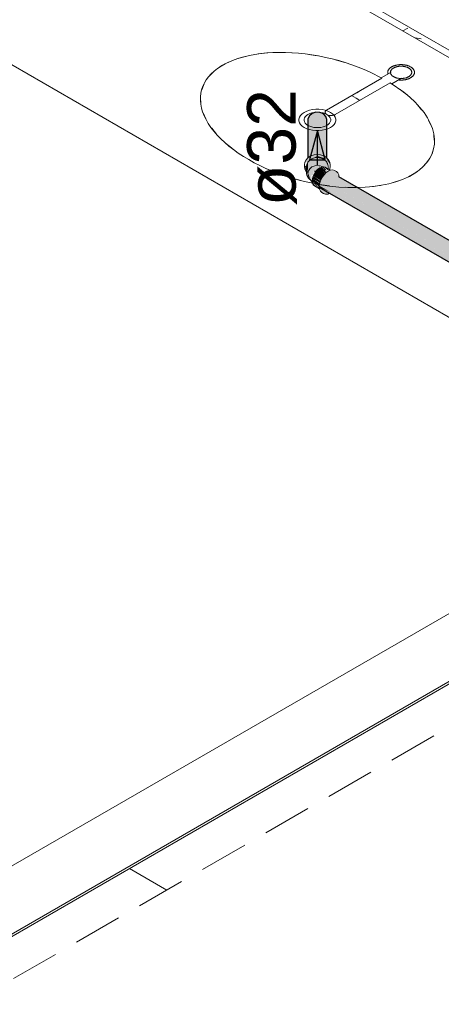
# Model space of a CAD drawing. Header units: millimetres. Extents: x 567 to 934, y -1 to 364.
# Tile 986 of 1056: x 760.29 to 762.03, y 187.66 to 191.72. Entities that reach past the tile are written whole.
import ezdxf

# ---------------------------------------------------------------- set-up
doc = ezdxf.new("R2010")
doc.units = ezdxf.units.MM
doc.header["$MEASUREMENT"] = 0
doc.linetypes.add('JIS_02_2.0', pattern=[0.3, 0.2, -0.1])
doc.linetypes.add('NULL', pattern=[0])
for name, color, linetype, lineweight in [('AF-Condutos Reúso', 200, 'Continuous', 25), ('AF-Conexões Reúso', 216, 'Continuous', 18), ('AF-Sentido conduto Reúso', 200, 'Continuous', 30), ('AF-Textos conduto Reúso', 7, 'Continuous', 9), ('DI-Área do detalhe', 10, 'JIS_02_2.0', 0)]:
    doc.layers.add(name, color=color, linetype=linetype, lineweight=lineweight)
doc.layers.add('ARQ FINA', color=8, linetype='Continuous')
doc.styles.add('Arial', font='arial.ttf')

msp = doc.modelspace()

# ---------------------------------------------------------------- hatches: boundary and pattern name
at = {"layer": 'AF-Condutos Reúso', "linetype": 'Continuous'}
for points in [[(761.4821, 191.1493), (761.4869, 191.3219), (761.4811, 191.3095), (761.4811, 191.1482)], [(761.4821, 191.1495), (761.4869, 191.1525), (761.4869, 191.3219)], [(761.4886, 191.1535), (761.4984, 191.3313), (761.4869, 191.3219), (761.4869, 191.1525)], [(761.4887, 191.1549), (761.4984, 191.1582), (761.4984, 191.3313)], [(761.5004, 191.1589), (761.5136, 191.3361), (761.4984, 191.3313), (761.4984, 191.1582)], [(761.5005, 191.1602), (761.5136, 191.1616), (761.5136, 191.3361)], [(761.5156, 191.1619), (761.5299, 191.3354), (761.5136, 191.3361), (761.5136, 191.1616)], [(761.5157, 191.1627), (761.5299, 191.1612), (761.5299, 191.3354)], [(761.5317, 191.161), (761.5444, 191.3293), (761.5299, 191.3354), (761.5299, 191.1612)], [(761.5444, 191.1596), (761.5444, 191.3293), (761.5318, 191.1614)], [(761.5458, 191.1566), (761.5547, 191.319), (761.5444, 191.3293), (761.5444, 191.1571)], [(761.5547, 191.1536), (761.5547, 191.319), (761.5458, 191.1566)], [(761.5554, 191.1507), (761.5589, 191.3061), (761.5547, 191.319), (761.5547, 191.1511)], [(761.5589, 191.1485), (761.5589, 191.3061), (761.5554, 191.1513)], [(761.5522, 191.0864), (761.543, 191.0918), (761.532, 191.0813)], [(761.5573, 191.0834), (761.5472, 191.0726), (761.544, 191.0744), (761.5356, 191.0605), (763.7364, 189.7917), (763.7451, 189.8052)], [(761.5537, 191.0856), (761.611, 191.052), (763.7551, 189.8146), (763.7562, 189.8151)], [(761.5625, 191.0923), (761.564, 191.0796), (763.7562, 189.8151), (763.7675, 189.8198)], [(761.5667, 191.0948), (763.7675, 189.8198), (763.7765, 189.819)], [(761.5691, 191.0934), (761.5684, 191.0889), (763.7675, 189.8198)], [(761.5187, 191.0526), (763.7309, 189.7634), (763.7313, 189.7769)], [(761.5187, 191.0393), (763.7351, 189.7536), (763.7309, 189.7634)], [(761.5234, 191.0675), (763.7313, 189.7769), (763.7364, 189.7917)], [(761.5278, 191.0341), (763.7309, 189.7634), (761.53, 191.0461)], [(761.53, 191.0461), (763.7313, 189.7769), (761.5355, 191.0604)], [(761.611, 191.052), (763.7448, 189.8054), (763.7517, 189.8165)], [(761.5275, 191.028), (761.5767, 191.0057), (761.5278, 191.0341)], [(761.5275, 191.0275), (763.7351, 189.7536), (761.5767, 191.0057)], [(761.5701, 191.0029), (763.7355, 189.7527), (763.7351, 189.7536)]]:
    msp.add_hatch(color=201, dxfattribs=at).paths.add_polyline_path(points)
at = {"layer": 'AF-Conexões Reúso', "linetype": 'Continuous'}
for points in [[(761.4688, 191.1304), (761.4705, 191.1278), (761.5197, 191.1564), (761.5569, 191.1438), (761.5498, 191.142), (761.5706, 191.1245), (761.5589, 191.1476), (761.5333, 191.1608), (761.5061, 191.1608), (761.4825, 191.1497)], [(761.4756, 191.0903), (761.4802, 191.0853), (761.4811, 191.1294), (761.4769, 191.1227)], [(761.4813, 191.1315), (761.4811, 191.1024), (761.4769, 191.0942), (761.4975, 191.1161), (761.5312, 191.1198), (761.5581, 191.1058), (761.5625, 191.1227), (761.5589, 191.1299), (761.5419, 191.1447), (761.5197, 191.1496), (761.4975, 191.1447)], [(761.5487, 191.1424), (761.5569, 191.1438), (761.5197, 191.1564), (761.5094, 191.1507)], [(761.5724, 191.1193), (761.5653, 191.1408), (761.5589, 191.1431)], [(761.4741, 191.0919), (761.4754, 191.1115), (761.4676, 191.1169)], [(761.4883, 191.0592), (761.4754, 191.0848), (761.4769, 191.0754)], [(761.481, 191.0848), (761.484, 191.0712), (761.497, 191.051), (761.495, 191.0769), (761.5034, 191.0754), (761.5054, 191.0956), (761.5145, 191.094), (761.5333, 191.1151), (761.5088, 191.1153), (761.4887, 191.1038)], [(761.5024, 191.0735), (761.5332, 191.0557), (761.5382, 191.066), (761.5074, 191.0838)], [(761.5144, 191.094), (761.5054, 191.0956), (761.5094, 191.0886)], [(761.552, 191.0837), (761.5215, 191.1013), (761.5074, 191.0838), (761.5382, 191.066), (761.5447, 191.0755)], [(761.5442, 191.093), (761.5524, 191.085), (761.5593, 191.09), (761.5296, 191.1072), (761.5215, 191.1013), (761.5402, 191.0905)], [(761.6078, 191.0785), (761.58, 191.0871), (761.5633, 191.0879), (761.6023, 191.0802), (761.6041, 191.0867), (761.5909, 191.0964), (761.5739, 191.0953), (761.5459, 191.0773), (761.5323, 191.0537), (761.5273, 191.0293), (761.5323, 191.0107), (761.5532, 190.9986), (761.5701, 191.0029), (761.5536, 191.0125), (761.5982, 191.0314), (761.6091, 191.0681)], [(761.5536, 191.0966), (761.5377, 191.1107), (761.5296, 191.1072), (761.5504, 191.0952)], [(761.5452, 191.1114), (761.539, 191.1108), (761.5531, 191.0971), (761.5587, 191.0966)], [(761.5452, 191.1114), (761.564, 191.0971), (761.564, 191.1006)], [(761.4982, 191.0529), (761.5273, 191.0295), (761.5295, 191.0443), (761.4993, 191.0629)], [(761.499, 191.0461), (761.5232, 191.0304), (761.4982, 191.0529)], [(761.5024, 191.0735), (761.4993, 191.0629), (761.5302, 191.0466)], [(761.5283, 191.0212), (761.4993, 191.0442), (761.5024, 191.0372)], [(761.5019, 191.0423), (761.5257, 191.0254), (761.5275, 191.0275)], [(761.5024, 191.0735), (761.5293, 191.0475), (761.5323, 191.0537)]]:
    msp.add_hatch(color=213, dxfattribs=at).paths.add_polyline_path(points)

# ---------------------------------------------------------------- linework, layer by layer
at = {"layer": 'AF-Condutos Reúso'}
for p, q in [((761.4869, 191.3219), (761.4811, 191.3095)), ((761.4984, 191.3313), (761.4869, 191.3219)), ((761.5136, 191.3361), (761.4984, 191.3313)), ((761.5299, 191.3354), (761.5136, 191.3361)), ((761.5444, 191.3293), (761.5299, 191.3354)), ((761.5547, 191.319), (761.5444, 191.3293)), ((761.4811, 191.3095), (761.4811, 191.1482)), ((761.5589, 191.3061), (761.5547, 191.319)), ((761.5589, 191.1485), (761.5589, 191.3061)), ((761.5589, 191.1476), (761.5589, 191.1485)), ((761.543, 191.0918), (761.532, 191.0813)), ((763.7765, 189.819), (761.6088, 191.0705)), ((761.5275, 191.0275), (761.5701, 191.0029)), ((761.5701, 191.0029), (763.7355, 189.7527))]:
    msp.add_line(p, q, dxfattribs=at)
at = {"layer": 'AF-Conexões Reúso'}
for p, q in [((761.5061, 191.1608), (761.4934, 191.1565)), ((761.5197, 191.1623), (761.5061, 191.1608)), ((761.5333, 191.1608), (761.5197, 191.1623)), ((761.546, 191.1565), (761.5333, 191.1608)), ((761.4688, 191.1304), (761.467, 191.1193)), ((761.467, 191.1193), (761.467, 191.1134)), ((761.4741, 191.1408), (761.4688, 191.1304)), ((761.4811, 191.1482), (761.4741, 191.1408)), ((761.4769, 191.1227), (761.4754, 191.1134)), ((761.4811, 191.131), (761.4769, 191.1227)), ((761.4825, 191.1497), (761.4811, 191.1482)), ((761.4813, 191.1315), (761.4811, 191.131)), ((761.4883, 191.139), (761.4813, 191.1315)), ((761.4934, 191.1565), (761.4825, 191.1497)), ((761.4975, 191.1447), (761.4883, 191.139)), ((761.5082, 191.1483), (761.4975, 191.1447)), ((761.5197, 191.1496), (761.5082, 191.1483)), ((761.5312, 191.1483), (761.5197, 191.1496)), ((761.5419, 191.1447), (761.5312, 191.1483)), ((761.551, 191.139), (761.5419, 191.1447)), ((761.5569, 191.1497), (761.546, 191.1565)), ((761.5581, 191.1315), (761.551, 191.139)), ((761.5589, 191.1476), (761.5569, 191.1497)), ((761.5589, 191.1299), (761.5581, 191.1315)), ((761.5653, 191.1408), (761.5589, 191.1476)), ((761.5625, 191.1227), (761.5589, 191.1299)), ((761.564, 191.1134), (761.5625, 191.1227)), ((761.5706, 191.1304), (761.5653, 191.1408)), ((761.5724, 191.1193), (761.5706, 191.1304)), ((761.5724, 191.1134), (761.5724, 191.1193)), ((761.467, 191.1134), (761.4688, 191.1022)), ((761.4688, 191.1022), (761.4741, 191.0919)), ((761.4741, 191.0919), (761.4754, 191.0905)), ((761.4754, 191.1134), (761.4754, 191.0905)), ((761.4754, 191.0905), (761.4754, 191.0848)), ((761.4754, 191.0848), (761.4769, 191.0754)), ((761.483, 191.0948), (761.481, 191.0848)), ((761.481, 191.0848), (761.4811, 191.0844)), ((761.4811, 191.0844), (761.484, 191.0712)), ((761.4887, 191.1038), (761.483, 191.0948)), ((761.4976, 191.1109), (761.4887, 191.1038)), ((761.5088, 191.1153), (761.4976, 191.1109)), ((761.5074, 191.0838), (761.5024, 191.0735)), ((761.5139, 191.0933), (761.5074, 191.0838)), ((761.521, 191.1168), (761.5088, 191.1153)), ((761.5215, 191.1013), (761.5139, 191.0933)), ((761.5272, 191.116), (761.521, 191.1168)), ((761.5296, 191.1072), (761.5215, 191.1013)), ((761.5333, 191.1151), (761.5272, 191.116)), ((761.5377, 191.1107), (761.5296, 191.1072)), ((761.5429, 191.1112), (761.5333, 191.1151)), ((761.539, 191.1108), (761.5377, 191.1107)), ((761.5429, 191.1112), (761.539, 191.1108)), ((761.5452, 191.1114), (761.5429, 191.1112)), ((761.5517, 191.1094), (761.5452, 191.1114)), ((761.5549, 191.0868), (761.5459, 191.0773)), ((761.564, 191.1023), (761.5517, 191.1094)), ((761.564, 191.0934), (761.5549, 191.0868)), ((761.564, 191.1056), (761.564, 191.1134)), ((761.564, 191.1023), (761.564, 191.1056)), ((761.566, 191.1012), (761.564, 191.1023)), ((761.5646, 191.0938), (761.564, 191.0934)), ((761.5668, 191.0948), (761.5646, 191.0938)), ((761.5691, 191.0994), (761.566, 191.1012)), ((761.569, 191.0957), (761.5668, 191.0948)), ((761.5668, 191.0948), (761.5668, 191.0948)), ((761.5695, 191.0959), (761.569, 191.0957)), ((761.5691, 191.0994), (761.5706, 191.1022)), ((761.57, 191.0989), (761.5691, 191.0994)), ((761.5727, 191.0973), (761.5695, 191.0959)), ((761.5727, 191.0973), (761.57, 191.0989)), ((761.5706, 191.1022), (761.5708, 191.1036)), ((761.5708, 191.1036), (761.5724, 191.1134)), ((761.5742, 191.0979), (761.5727, 191.0973)), ((761.5832, 191.0988), (761.5742, 191.0979)), ((761.5909, 191.0964), (761.5832, 191.0988)), ((761.5982, 191.0922), (761.5909, 191.0964)), ((761.6041, 191.0867), (761.5982, 191.0922)), ((761.6078, 191.0785), (761.6041, 191.0867)), ((761.6088, 191.0705), (761.6078, 191.0785)), ((761.4769, 191.0754), (761.4813, 191.0667)), ((761.4813, 191.0667), (761.4883, 191.0592)), ((761.484, 191.0712), (761.4877, 191.0623)), ((761.4877, 191.0623), (761.4914, 191.0573)), ((761.4883, 191.0592), (761.4914, 191.0573)), ((761.4914, 191.0573), (761.4931, 191.0549)), ((761.4931, 191.0549), (761.495, 191.0524)), ((761.495, 191.0524), (761.4988, 191.0479)), ((761.4993, 191.0629), (761.4982, 191.0532)), ((761.4982, 191.0532), (761.4982, 191.0529)), ((761.4982, 191.0529), (761.4988, 191.0479)), ((761.4988, 191.0479), (761.499, 191.0461)), ((761.499, 191.0461), (761.4993, 191.0442)), ((761.5024, 191.0735), (761.4993, 191.0629)), ((761.4993, 191.0442), (761.5024, 191.0372)), ((761.5024, 191.0372), (761.5074, 191.0326)), ((761.5286, 191.0412), (761.5273, 191.0293)), ((761.5323, 191.0537), (761.5286, 191.0412)), ((761.5382, 191.066), (761.5323, 191.0537)), ((761.5459, 191.0773), (761.5382, 191.066)), ((761.5074, 191.0326), (761.5284, 191.0205)), ((761.5273, 191.0293), (761.5275, 191.0275)), ((761.5275, 191.0275), (761.5284, 191.0205)), ((761.5284, 191.0205), (761.5285, 191.0197)), ((761.5285, 191.0197), (761.5286, 191.0189)), ((761.5286, 191.0189), (761.5323, 191.0107)), ((761.5323, 191.0107), (761.5382, 191.0052)), ((761.5382, 191.0052), (761.5455, 191.001)), ((761.5455, 191.001), (761.5532, 190.9986)), ((761.5532, 190.9986), (761.5622, 190.9995)), ((761.5622, 190.9995), (761.5701, 191.0029))]:
    msp.add_line(p, q, dxfattribs=at)
at = {"layer": 'AF-Sentido conduto Reúso'}
for p, q in [((761.5198, 191.2613), (761.4874, 191.1405)), ((761.5521, 191.1405), (761.5198, 191.2613)), ((761.4874, 191.1405), (761.5521, 191.1405))]:
    msp.add_line(p, q, dxfattribs=at)
msp.add_lwpolyline([(761.5198, 191.1199), (761.5198, 191.2613)], dxfattribs=at)
at = {"layer": 'ARQ FINA', "lineweight": 5}
for p, q in [((759.9872, 192.7593), (764.0438, 190.4172)), ((760.9059, 192.2588), (764.0698, 190.4322)), ((763.0912, 189.8972), (759.0606, 192.2243)), ((761.8231, 191.5015), (761.783, 191.4783)), ((761.7859, 191.477), (761.5573, 191.345)), ((761.5928, 191.3263), (761.8199, 191.4574)), ((761.8258, 191.453), (761.8659, 191.4762)), ((761.661, 191.4047), (761.6799, 191.3938)), ((761.6888, 191.4189), (761.6832, 191.4157)), ((761.6799, 191.3938), (761.6949, 191.3851)), ((764.0698, 190.4322), (759.5318, 187.8122)), ((759.5318, 187.5322), (764.3123, 190.2922)), ((764.3123, 190.2822), (759.5405, 187.5272)), ((760.746, 188.2232), (760.8999, 188.1343))]:
    msp.add_line(p, q, dxfattribs=at)
at = {"layer": 'ARQ FINA', "linetype": 'Continuous', "lineweight": 5}
for p, q in [((761.8724, 191.6709), (761.8918, 191.6821)), ((761.9479, 191.6383), (761.9219, 191.6423)), ((760.746, 188.2232), (760.8999, 188.1343))]:
    msp.add_line(p, q, dxfattribs=at)
at = {"layer": 'ARQ FINA', "lineweight": 5}
for points in [[(761.8199, 191.4574), (761.8756, 191.4188), (761.9, 191.3986), (761.9222, 191.3777), (761.942, 191.3562), (761.9508, 191.3454), (761.959, 191.3346), (761.9733, 191.3127), (761.9849, 191.2906), (761.9935, 191.2689), (761.9992, 191.2472), (762.0019, 191.2258), (762.0016, 191.2051), (761.9983, 191.1849), (761.9921, 191.1654), (761.9829, 191.1469), (761.9708, 191.1293), (761.9559, 191.1127), (761.9384, 191.0975), (761.9182, 191.0834), (761.8955, 191.0707), (761.8706, 191.0596), (761.8433, 191.0499), (761.8141, 191.0417), (761.7832, 191.0353), (761.7505, 191.0305), (761.7164, 191.0274), (761.6812, 191.026), (761.6447, 191.0264), (761.6077, 191.0284), (761.5702, 191.0323), (761.5321, 191.0378), (761.4941, 191.0449), (761.4667, 191.0511), (761.4392, 191.0582), (761.412, 191.0661), (761.3853, 191.0747), (761.3591, 191.084), (761.3332, 191.0942), (761.3079, 191.105), (761.2835, 191.1165), (761.2599, 191.1285), (761.237, 191.1412), (761.215, 191.1545), (761.1942, 191.1681), (761.1744, 191.1822), (761.1557, 191.1968), (761.1381, 191.2118), (761.1219, 191.2269), (761.107, 191.2423), (761.0934, 191.2581), (761.0812, 191.2739), (761.0705, 191.2898), (761.0613, 191.3057), (761.0535, 191.3217), (761.0473, 191.3377), (761.0427, 191.3534), (761.0396, 191.369), (761.0381, 191.3844), (761.0382, 191.3996), (761.0399, 191.4144), (761.0431, 191.4289), (761.048, 191.443), (761.0544, 191.4566), (761.0623, 191.4697), (761.0717, 191.4822), (761.0826, 191.4942), (761.095, 191.5056), (761.1087, 191.5163), (761.1237, 191.5262), (761.1402, 191.5355), (761.1579, 191.5441), (761.1766, 191.5518), (761.1965, 191.5586), (761.2176, 191.5647), (761.2397, 191.5699), (761.2626, 191.5742), (761.2863, 191.5777), (761.311, 191.5802), (761.3363, 191.5819), (761.3621, 191.5826), (761.3884, 191.5824), (761.4153, 191.5813), (761.4425, 191.5792), (761.4698, 191.5763), (761.4973, 191.5725), (761.5251, 191.5678), (761.5528, 191.5622), (761.5802, 191.5558), (761.6075, 191.5486), (761.6346, 191.5405), (761.6613, 191.5316), (761.6875, 191.5221), (761.7129, 191.5119), (761.7378, 191.501), (761.7859, 191.477)], [(761.1878, 191.5557), (761.2293, 191.5674)], [(761.2755, 191.576), (761.3155, 191.5803)], [(761.3766, 191.5822), (761.412, 191.581)], [(761.4846, 191.574), (761.5186, 191.5686)], [(761.1184, 191.5229), (761.1296, 191.5297)], [(761.1296, 191.5297), (761.1538, 191.5422)], [(761.5939, 191.5519), (761.6276, 191.5423), (761.6302, 191.5415)], [(761.9035, 191.4779), (761.9051, 191.4788), (761.9065, 191.4798), (761.9079, 191.4807), (761.9092, 191.4818), (761.9105, 191.4828), (761.9117, 191.4839), (761.9128, 191.485), (761.9138, 191.4861), (761.9148, 191.4873), (761.9156, 191.4884), (761.9164, 191.4896), (761.9171, 191.4908), (761.9177, 191.492), (761.9183, 191.4933), (761.9187, 191.4945), (761.9191, 191.4958), (761.9194, 191.497), (761.9195, 191.4983), (761.9196, 191.4996), (761.9197, 191.5009), (761.9196, 191.5021), (761.9194, 191.5034), (761.9192, 191.5047), (761.9188, 191.5059), (761.9184, 191.5072), (761.9179, 191.5084), (761.9173, 191.5096), (761.9166, 191.5108), (761.9158, 191.512), (761.915, 191.5132), (761.9141, 191.5144), (761.9131, 191.5155), (761.912, 191.5166), (761.9108, 191.5177), (761.9096, 191.5187), (761.9083, 191.5198), (761.9069, 191.5208), (761.9055, 191.5217), (761.9039, 191.5227), (761.9024, 191.5235), (761.9007, 191.5244), (761.899, 191.5252), (761.8973, 191.526), (761.8955, 191.5267), (761.8936, 191.5274), (761.8918, 191.5281), (761.8898, 191.5287), (761.8878, 191.5292), (761.8858, 191.5297), (761.8838, 191.5302), (761.8817, 191.5306), (761.8796, 191.531), (761.8774, 191.5313), (761.8753, 191.5316), (761.8731, 191.5318), (761.8709, 191.532), (761.8687, 191.5321), (761.8665, 191.5322), (761.8643, 191.5322), (761.8621, 191.5322), (761.8599, 191.5321), (761.8577, 191.532), (761.8556, 191.5318), (761.8534, 191.5316), (761.8512, 191.5313), (761.8491, 191.5309), (761.847, 191.5306), (761.8449, 191.5301), (761.8429, 191.5297), (761.8409, 191.5291), (761.8389, 191.5286), (761.837, 191.5279), (761.8351, 191.5273), (761.8333, 191.5266), (761.8315, 191.5258), (761.8297, 191.5251), (761.8281, 191.5242), (761.8264, 191.5234), (761.8256, 191.5229)], [(761.8308, 191.5255), (761.8302, 191.5253), (761.8296, 191.525), (761.829, 191.5247), (761.8284, 191.5244), (761.8278, 191.5241), (761.8273, 191.5238), (761.8267, 191.5235), (761.8261, 191.5232), (761.8256, 191.5229)], [(761.8956, 191.4825), (761.8968, 191.4832), (761.898, 191.484), (761.8991, 191.4848), (761.9001, 191.4856), (761.9011, 191.4864), (761.9021, 191.4873), (761.9029, 191.4881), (761.9038, 191.489), (761.9045, 191.4899), (761.9052, 191.4909), (761.9058, 191.4918), (761.9064, 191.4928), (761.9069, 191.4938), (761.9073, 191.4947), (761.9077, 191.4957), (761.908, 191.4967), (761.9082, 191.4977), (761.9083, 191.4987), (761.9084, 191.4998), (761.9084, 191.5008), (761.9084, 191.5018), (761.9082, 191.5028), (761.908, 191.5038), (761.9078, 191.5048), (761.9074, 191.5058), (761.907, 191.5068), (761.9065, 191.5077), (761.906, 191.5087), (761.9054, 191.5097), (761.9047, 191.5106), (761.904, 191.5115), (761.9032, 191.5124), (761.9023, 191.5133), (761.9014, 191.5142), (761.9004, 191.515), (761.8994, 191.5158), (761.8983, 191.5166), (761.8971, 191.5174), (761.8959, 191.5181), (761.8947, 191.5188), (761.8934, 191.5195), (761.892, 191.5202), (761.8906, 191.5208), (761.8892, 191.5214), (761.8877, 191.5219), (761.8862, 191.5224), (761.8847, 191.5229), (761.8831, 191.5234), (761.8815, 191.5238), (761.8799, 191.5241), (761.8782, 191.5245), (761.8765, 191.5248), (761.8748, 191.525), (761.8731, 191.5252), (761.8714, 191.5254), (761.8696, 191.5256), (761.8679, 191.5257), (761.8661, 191.5257), (761.8644, 191.5257), (761.8626, 191.5257), (761.8609, 191.5256), (761.8591, 191.5255), (761.8574, 191.5254), (761.8557, 191.5252), (761.854, 191.525), (761.8523, 191.5247), (761.8506, 191.5244), (761.8489, 191.5241), (761.8473, 191.5237), (761.8457, 191.5233), (761.8441, 191.5228), (761.8426, 191.5223), (761.8411, 191.5218), (761.8396, 191.5212), (761.8382, 191.5207), (761.8368, 191.52), (761.8355, 191.5194), (761.8342, 191.5187), (761.8335, 191.5183)], [(761.8609, 191.5321), (761.8598, 191.5321), (761.8588, 191.532), (761.8578, 191.532), (761.8568, 191.5319), (761.8557, 191.5318), (761.8547, 191.5317), (761.8537, 191.5316), (761.8527, 191.5315), (761.8517, 191.5313)], [(761.8747, 191.525), (761.8729, 191.5253), (761.8711, 191.5254), (761.8693, 191.5256), (761.8675, 191.5257), (761.8657, 191.5257), (761.8639, 191.5257), (761.8621, 191.5257), (761.8602, 191.5256), (761.8584, 191.5255)], [(761.8951, 191.5269), (761.8939, 191.5273), (761.8927, 191.5278), (761.8915, 191.5282), (761.8902, 191.5286), (761.8889, 191.5289), (761.8877, 191.5293), (761.8864, 191.5296), (761.8851, 191.5299), (761.8837, 191.5302)], [(761.0702, 191.4801), (761.0932, 191.504)], [(761.6994, 191.5171), (761.719, 191.509), (761.7368, 191.5011)], [(761.8256, 191.5229), (761.8241, 191.522), (761.8226, 191.521), (761.8212, 191.52), (761.8199, 191.519), (761.8186, 191.518), (761.8174, 191.5169), (761.8163, 191.5158), (761.8153, 191.5147), (761.8144, 191.5135), (761.8135, 191.5124), (761.8127, 191.5112), (761.812, 191.51), (761.8114, 191.5087), (761.8108, 191.5075), (761.8104, 191.5063), (761.81, 191.505), (761.8097, 191.5037), (761.8096, 191.5025), (761.8095, 191.5012), (761.8094, 191.4999), (761.8095, 191.4987), (761.8097, 191.4974), (761.8099, 191.4961), (761.8103, 191.4949), (761.8107, 191.4936)], [(761.8115, 191.509), (761.8111, 191.5082), (761.8108, 191.5074), (761.8105, 191.5066), (761.8102, 191.5058), (761.81, 191.505), (761.8098, 191.5042), (761.8097, 191.5034), (761.8096, 191.5026), (761.8095, 191.5018)], [(761.8335, 191.5183), (761.8323, 191.5176), (761.8312, 191.5168), (761.83, 191.516), (761.829, 191.5152), (761.828, 191.5144), (761.827, 191.5135), (761.8262, 191.5127), (761.8253, 191.5118), (761.8246, 191.5108), (761.8239, 191.5099), (761.8233, 191.509), (761.8227, 191.508), (761.8222, 191.507), (761.8218, 191.5061), (761.8214, 191.5051), (761.8211, 191.5041), (761.8209, 191.5031), (761.8208, 191.502), (761.8207, 191.501), (761.8207, 191.5), (761.8207, 191.499), (761.8209, 191.498), (761.8211, 191.497), (761.8213, 191.496), (761.8217, 191.495), (761.8221, 191.494), (761.8226, 191.493), (761.8231, 191.4921), (761.8237, 191.4911), (761.8244, 191.4902), (761.8251, 191.4893), (761.8259, 191.4884), (761.8268, 191.4875), (761.8277, 191.4866), (761.8287, 191.4858), (761.8297, 191.485), (761.8308, 191.4842), (761.832, 191.4834), (761.8332, 191.4827), (761.8344, 191.482), (761.8357, 191.4813), (761.8371, 191.4806), (761.8385, 191.48), (761.8399, 191.4794), (761.8414, 191.4789), (761.8429, 191.4784), (761.8444, 191.4779), (761.846, 191.4774), (761.8476, 191.477), (761.8493, 191.4767), (761.8509, 191.4763), (761.8526, 191.476), (761.8543, 191.4758), (761.856, 191.4756), (761.8577, 191.4754), (761.8595, 191.4752), (761.8612, 191.4751), (761.863, 191.4751), (761.8647, 191.4751), (761.8665, 191.4751), (761.8682, 191.4752), (761.87, 191.4753), (761.8717, 191.4754), (761.8734, 191.4756), (761.8751, 191.4758), (761.8768, 191.4761), (761.8785, 191.4764), (761.8802, 191.4767), (761.8818, 191.4771), (761.8834, 191.4775), (761.885, 191.478), (761.8865, 191.4785), (761.888, 191.479), (761.8895, 191.4795), (761.8909, 191.4801), (761.8923, 191.4808), (761.8936, 191.4814), (761.8949, 191.4821), (761.8956, 191.4825)], [(761.821, 191.5035), (761.8209, 191.5029), (761.8208, 191.5023), (761.8207, 191.5016), (761.8207, 191.501), (761.8207, 191.5003), (761.8207, 191.4997), (761.8208, 191.499), (761.8208, 191.4984), (761.8209, 191.4977)], [(761.8256, 191.5229), (761.8251, 191.5226), (761.8247, 191.5224), (761.8243, 191.5221), (761.8238, 191.5218), (761.8234, 191.5216), (761.823, 191.5213), (761.8226, 191.521), (761.8222, 191.5207), (761.8218, 191.5205)], [(761.8335, 191.5183), (761.8331, 191.518), (761.8327, 191.5178), (761.8323, 191.5175), (761.8319, 191.5173), (761.8315, 191.517), (761.8311, 191.5167), (761.8307, 191.5165), (761.8303, 191.5162), (761.8299, 191.5159)], [(761.8328, 191.4829), (761.8329, 191.4828), (761.8331, 191.4827), (761.8333, 191.4826), (761.8335, 191.4825), (761.8336, 191.4824), (761.8338, 191.4823), (761.834, 191.4822), (761.8341, 191.4821), (761.8343, 191.482)], [(761.8364, 191.5198), (761.836, 191.5196), (761.8357, 191.5195), (761.8354, 191.5193), (761.8351, 191.5191), (761.8348, 191.519), (761.8345, 191.5188), (761.8341, 191.5186), (761.8338, 191.5185), (761.8335, 191.5183)], [(761.8956, 191.4825), (761.896, 191.4827), (761.8964, 191.483), (761.8968, 191.4833), (761.8972, 191.4835), (761.8976, 191.4838), (761.898, 191.484), (761.8984, 191.4843), (761.8988, 191.4846), (761.8992, 191.4849)], [(761.9081, 191.4973), (761.9082, 191.4979), (761.9083, 191.4985), (761.9084, 191.4992), (761.9084, 191.4998), (761.9084, 191.5005), (761.9084, 191.5011), (761.9083, 191.5018), (761.9083, 191.5024), (761.9082, 191.5031)], [(761.915, 191.5132), (761.9146, 191.5137), (761.9141, 191.5143), (761.9136, 191.5149), (761.9132, 191.5154), (761.9126, 191.5159), (761.9121, 191.5165), (761.9116, 191.517), (761.911, 191.5175), (761.9104, 191.5181)], [(761.9176, 191.4918), (761.918, 191.4926), (761.9183, 191.4934), (761.9186, 191.4942), (761.9189, 191.495), (761.9191, 191.4958), (761.9193, 191.4966), (761.9194, 191.4974), (761.9195, 191.4982), (761.9196, 191.499)], [(761.0438, 191.4291), (761.053, 191.4531), (761.0535, 191.4542)], [(761.8538, 191.4692), (761.856, 191.469), (761.8582, 191.4688), (761.8604, 191.4687), (761.8626, 191.4686), (761.8648, 191.4686), (761.867, 191.4686), (761.8692, 191.4687), (761.8714, 191.4688), (761.8735, 191.469), (761.8757, 191.4692), (761.8779, 191.4695), (761.88, 191.4698), (761.8821, 191.4702), (761.8842, 191.4707), (761.8862, 191.4711), (761.8882, 191.4717), (761.8902, 191.4722), (761.8921, 191.4728), (761.894, 191.4735), (761.8958, 191.4742), (761.8976, 191.4749), (761.8994, 191.4757), (761.9011, 191.4766), (761.9027, 191.4774), (761.9035, 191.4779)], [(761.8544, 191.4758), (761.8562, 191.4755), (761.858, 191.4754), (761.8598, 191.4752), (761.8616, 191.4751), (761.8634, 191.4751), (761.8652, 191.4751), (761.867, 191.4751), (761.8689, 191.4752), (761.8707, 191.4753)], [(761.8682, 191.4686), (761.8693, 191.4687), (761.8703, 191.4687), (761.8713, 191.4688), (761.8724, 191.4689), (761.8734, 191.469), (761.8744, 191.4691), (761.8754, 191.4692), (761.8764, 191.4693), (761.8774, 191.4695)], [(761.8927, 191.481), (761.8931, 191.4812), (761.8934, 191.4813), (761.8937, 191.4815), (761.894, 191.4816), (761.8943, 191.4818), (761.8946, 191.482), (761.895, 191.4821), (761.8953, 191.4823), (761.8956, 191.4825)], [(761.8983, 191.4752), (761.8989, 191.4755), (761.8995, 191.4758), (761.9001, 191.4761), (761.9007, 191.4764), (761.9013, 191.4767), (761.9019, 191.477), (761.9024, 191.4773), (761.903, 191.4776), (761.9035, 191.4779)], [(761.9035, 191.4779), (761.904, 191.4782), (761.9044, 191.4784), (761.9048, 191.4787), (761.9053, 191.4789), (761.9057, 191.4792), (761.9061, 191.4795), (761.9065, 191.4798), (761.9069, 191.48), (761.9073, 191.4803)], [(761.861, 191.4294), (761.8747, 191.4191), (761.889, 191.4076)], [(761.04, 191.3715), (761.0387, 191.3959)], [(761.9309, 191.3679), (761.9324, 191.3664), (761.9491, 191.3467)], [(761.0602, 191.3092), (761.0495, 191.3335)], [(761.5735, 191.3355), (761.5634, 191.3404), (761.5519, 191.3442), (761.5394, 191.3469), (761.5264, 191.3482), (761.5131, 191.3482), (761.5001, 191.3469), (761.4876, 191.3442), (761.4761, 191.3404), (761.466, 191.3355), (761.4575, 191.3296), (761.4508, 191.323), (761.4463, 191.3158), (761.444, 191.3083), (761.444, 191.3006), (761.4463, 191.2931), (761.4508, 191.2859), (761.4575, 191.2793), (761.466, 191.2734), (761.4761, 191.2685), (761.4876, 191.2647), (761.5001, 191.262), (761.5131, 191.2607), (761.5264, 191.2607), (761.5394, 191.262), (761.5519, 191.2647), (761.5634, 191.2685), (761.5735, 191.2734), (761.5821, 191.2793), (761.5887, 191.2859), (761.5932, 191.2931), (761.5955, 191.3006), (761.5955, 191.3083), (761.5932, 191.3158), (761.5887, 191.323), (761.5821, 191.3296), (761.5735, 191.3355)], [(761.5587, 191.327), (761.5514, 191.3305), (761.5431, 191.3333), (761.534, 191.3352), (761.5246, 191.3362), (761.515, 191.3362), (761.5055, 191.3352), (761.4965, 191.3333), (761.4881, 191.3305), (761.4808, 191.327), (761.4746, 191.3227), (761.4698, 191.3179), (761.4665, 191.3127), (761.4649, 191.3072), (761.4649, 191.3017), (761.4665, 191.2962), (761.4698, 191.291), (761.4746, 191.2862), (761.4808, 191.282), (761.4881, 191.2784), (761.4965, 191.2756), (761.5055, 191.2737), (761.515, 191.2728), (761.5246, 191.2728), (761.534, 191.2737), (761.5431, 191.2756), (761.5514, 191.2784), (761.5587, 191.282), (761.5649, 191.2862), (761.5697, 191.291), (761.573, 191.2962), (761.5747, 191.3017), (761.5747, 191.3072), (761.573, 191.3127), (761.5697, 191.3179), (761.5649, 191.3227), (761.5587, 191.327)], [(761.5573, 191.345), (761.555, 191.343), (761.5532, 191.3409), (761.5522, 191.3386), (761.5518, 191.3363), (761.552, 191.334), (761.553, 191.3317), (761.5546, 191.3295), (761.5569, 191.3276), (761.5596, 191.3258), (761.5629, 191.3244), (761.5665, 191.3233), (761.5703, 191.3226), (761.5744, 191.3222), (761.5784, 191.3223), (761.5824, 191.3227), (761.5862, 191.3236), (761.5897, 191.3248), (761.5928, 191.3263)], [(761.9777, 191.3036), (761.9873, 191.2836)], [(761.1048, 191.2454), (761.0845, 191.2703)], [(761.9994, 191.242), (762.0014, 191.2212)], [(761.1719, 191.1845), (761.1655, 191.1894), (761.1416, 191.2092)], [(761.9981, 191.1861), (761.9906, 191.1629)], [(761.257, 191.1304), (761.2376, 191.1412), (761.2186, 191.1526)], [(761.9757, 191.1362), (761.9553, 191.1122)], [(761.355, 191.0859), (761.3211, 191.0996), (761.3123, 191.1034)], [(761.9106, 191.0788), (761.8985, 191.0722)], [(761.9319, 191.0926), (761.9106, 191.0788)], [(761.461, 191.0529), (761.4178, 191.0646)], [(761.5704, 191.0327), (761.5282, 191.0388)], [(761.8657, 191.0577), (761.8242, 191.0444)], [(761.6785, 191.0264), (761.6362, 191.0271)], [(761.7793, 191.0348), (761.7779, 191.0346), (761.736, 191.0292)]]:
    msp.add_lwpolyline(points, dxfattribs=at)
at = {"layer": 'DI-Área do detalhe'}
msp.add_lwpolyline([(747.1937, 191.8011), (754.8291, 196.2094), (764.8577, 190.4194), (757.2223, 186.0111), (747.1937, 191.8011)], dxfattribs=at)

# ---------------------------------------------------------------- texts
at = {"layer": 'AF-Textos conduto Reúso', "linetype": 'NULL', "insert": (761.4357, 191.1906), "char_height": 0.2, "width": 0.962805, "attachment_point": 8, "rotation": 90.0002, "line_spacing_factor": 0.6, "style": 'Arial'}
msp.add_mtext('ø32', dxfattribs=at)

doc.saveas('drawing.dxf')
